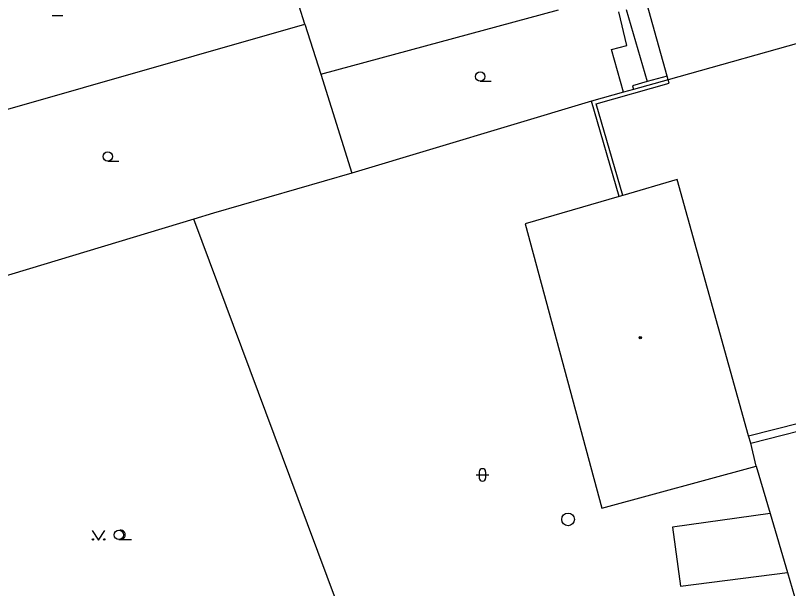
# Model space of a CAD drawing. Extents: x -595546 to -593986, y -1160845 to -1159202.
# Drawn here: x -595358.8 to -595297.2, y -1160263.1 to -1160217.4 of the extents above; entities that cross this region are included whole.
import ezdxf

# ---------------------------------------------------------------- set-up
doc = ezdxf.new("R2010")
doc.units = 0
for name, color, linetype in [('DOP - kresba z DSPS bez souradnic', 7, 'Continuous'), ('DOP - rozhrani ploch obecne', 7, 'Continuous'), ('Level 27', 7, 'Continuous'), ('Level 36', 7, 'Continuous'), ('Level 39', 7, 'Continuous'), ('Specificka linie pasportu komunikaci', 7, 'Continuous'), ('TM - budovy zdene_ betonove - VP', 7, 'Continuous'), ('TM - komunikace - VP', 7, 'Continuous'), ('TM - letecke snimky - pomocna linie', 7, 'Continuous'), ('TM - rozhrani ploch obecne - VP', 7, 'Continuous')]:
    doc.layers.add(name, color=color, linetype=linetype)

msp = doc.modelspace()

# ---------------------------------------------------------------- linework, layer by layer
at = {"layer": 'DOP - kresba z DSPS bez souradnic'}
for points in [[(-595306.86, -1160222.23), (-595308.45, -1160222.67)], [(-595312.52, -1160224.44), (-595306.71, -1160222.81)], [(-595306.71, -1160222.81), (-595306.79, -1160222.52)], [(-595310.39, -1160231.74), (-595312.52, -1160224.44)]]:
    msp.add_lwpolyline(points, dxfattribs=at)
at = {"layer": 'DOP - rozhrani ploch obecne'}
for points in [[(-595335.7, -1160218.09), (-595336.6, -1160215.21)], [(-595310.13, -1160216.93), (-595308.45, -1160222.67)], [(-595334.44, -1160222.09), (-595315.51, -1160216.97)], [(-595370.98, -1160228.18), (-595335.7, -1160218.09)], [(-595335.7, -1160218.09), (-595334.44, -1160222.09)], [(-595334.44, -1160222.09), (-595331.96, -1160229.97)], [(-595308.45, -1160222.67), (-595309.62, -1160223)], [(-595309.62, -1160223), (-595309.55, -1160223.3)], [(-595306.79, -1160222.52), (-595309.55, -1160223.3)], [(-595310.33, -1160223.52), (-595312.89, -1160224.23)], [(-595309.55, -1160223.3), (-595310.33, -1160223.52)], [(-595312.89, -1160224.23), (-595331.96, -1160229.97)], [(-595310.68, -1160231.82), (-595312.89, -1160224.23)], [(-595331.96, -1160229.97), (-595342.97, -1160233.16)], [(-595342.97, -1160233.16), (-595344.54, -1160233.64)], [(-595344.54, -1160233.64), (-595365.04, -1160239.82)], [(-595336.24, -1160255.9), (-595344.54, -1160233.64)]]:
    msp.add_lwpolyline(points, dxfattribs=at)
at = {"layer": 'Level 27'}
msp.add_circle((-595314.75, -1160257.55), 0.5, dxfattribs=at)
at = {"layer": 'Level 36'}
for p, q in [((-595355.84, -1160217.405), (-595354.965, -1160217.405)), ((-595321.74, -1160222.645), (-595320.865, -1160222.645)), ((-595351.4, -1160229.015), (-595350.525, -1160229.015)), ((-595321.816, -1160253.756), (-595321.816, -1160254.256)), ((-595321.316, -1160253.756), (-595321.316, -1160254.256)), ((-595322.066, -1160254.006), (-595321.066, -1160254.006)), ((-595350.51, -1160259.155), (-595349.51, -1160259.155))]:
    msp.add_line(p, q, dxfattribs=at)
msp.add_lwpolyline([(-595352.63, -1160258.44), (-595352.13, -1160259.19), (-595351.63, -1160258.44)], dxfattribs=at)
for centre, radius in [((-595321.74, -1160222.27), 0.375), ((-595351.4, -1160228.64), 0.375), ((-595350.51, -1160258.78), 0.375), ((-595352.58, -1160259.14), 0.05), ((-595351.681, -1160259.14), 0.05)]:
    msp.add_circle(centre, radius, dxfattribs=at)
for centre, radius, start, end in [((-595321.566, -1160253.756), 0.25, 0, 180), ((-595321.566, -1160254.256), 0.25, 180, 0), ((-595350.385, -1160258.78), 0.375, 260.40593, 99.59407)]:
    msp.add_arc(centre, radius, start, end, dxfattribs=at)
at = {"layer": 'Level 39'}
for radius in [0.09, 0.0398]:
    msp.add_circle((-595309, -1160243.08), radius, dxfattribs=at)
at = {"layer": 'Specificka linie pasportu komunikaci'}
for points in [[(-595331.62, -1160268.29), (-595336.24, -1160255.9)], [(-595298.66, -1160257.08), (-595306.43, -1160258.17), (-595305.81, -1160262.86), (-595297.28, -1160261.78)]]:
    msp.add_lwpolyline(points, dxfattribs=at)
at = {"layer": 'TM - budovy zdene_ betonove - VP'}
for points in [[(-595306.86, -1160222.23), (-595308.83, -1160215.17)], [(-595294.71, -1160219.14), (-595306.79, -1160222.52)], [(-595306.79, -1160222.52), (-595306.86, -1160222.23)], [(-595306.06, -1160230.47), (-595310.39, -1160231.74)], [(-595300.37, -1160250.89), (-595306.06, -1160230.47)], [(-595310.68, -1160231.82), (-595318.16, -1160234)], [(-595310.39, -1160231.74), (-595310.68, -1160231.82)], [(-595318.16, -1160234), (-595312.05, -1160256.66)], [(-595300.21, -1160251.47), (-595300.37, -1160250.89)], [(-595299.77, -1160253.31), (-595300.21, -1160251.47)], [(-595312.05, -1160256.66), (-595299.77, -1160253.31)]]:
    msp.add_lwpolyline(points, dxfattribs=at)
at = {"layer": 'TM - komunikace - VP'}
for points in [[(-595300.21, -1160251.47), (-595293.74, -1160249.83)], [(-595299.77, -1160253.31), (-595298.66, -1160257.08)], [(-595298.66, -1160257.08), (-595297.28, -1160261.78)], [(-595297.28, -1160261.78), (-595296.72, -1160263.7), (-595295.85, -1160266.65), (-595293.09, -1160268.97), (-595291.93, -1160269.95), (-595285.32, -1160268.3), (-595284.51, -1160267.74)]]:
    msp.add_lwpolyline(points, dxfattribs=at)
at = {"layer": 'TM - letecke snimky - pomocna linie'}
msp.add_lwpolyline([(-595310.33, -1160223.52), (-595311.28, -1160220.12), (-595310.06, -1160219.8), (-595310.72, -1160217.11)], dxfattribs=at)
at = {"layer": 'TM - rozhrani ploch obecne - VP'}
msp.add_lwpolyline([(-595300.37, -1160250.89), (-595292.2, -1160248.82), (-595291.97, -1160249.32), (-595286.94, -1160247.91)], dxfattribs=at)

doc.saveas('drawing.dxf')
